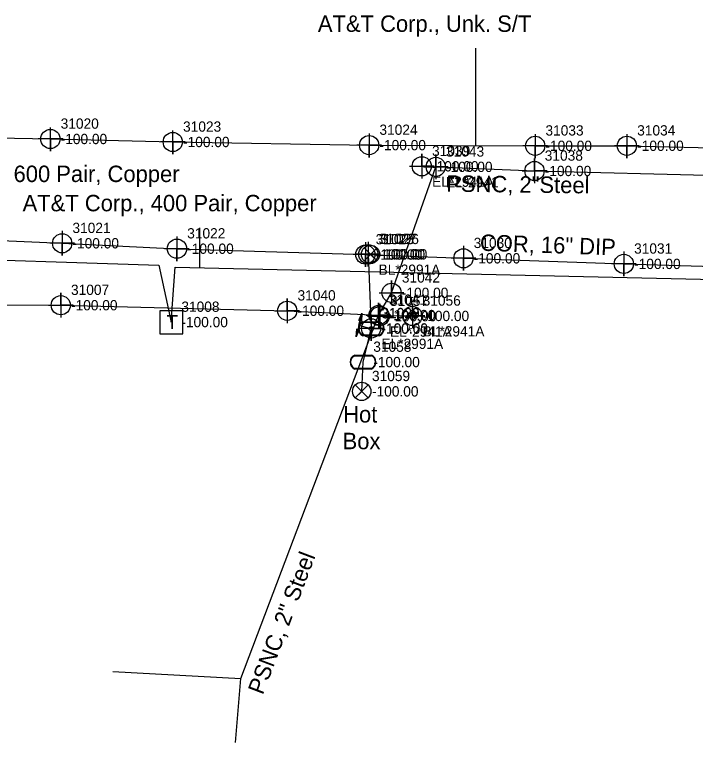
# Model space of a CAD drawing. Extents: x 2083698 to 2094313, y 743246 to 752873.
# Drawn here: x 2089338.3 to 2089504.2, y 744254.1 to 744431.3 of the extents above; entities that cross this region are included whole.
import ezdxf

# ---------------------------------------------------------------- set-up
doc = ezdxf.new("R2010")
doc.units = 0
for name, color, linetype in [('COGO Default Chain', 7, 'Continuous'), ('COGO Default Curve', 7, 'Continuous'), ('COGO Default Point Number', 7, 'Continuous'), ('Default Symbol Cogo Comment', 7, 'Continuous'), ('Exist Guardrail', 7, 'Continuous'), ('Exist Property Line', 7, 'Continuous'), ('Exist Right of Way Easement Line', 7, 'Continuous'), ('Exist Right of Way Line', 7, 'Continuous'), ('Exist Right of Way Line Leader', 7, 'Continuous'), ('Exist Right of Way Line Text', 7, 'Continuous'), ('Exist Right of Way Monument Cogo Comment', 7, 'Continuous'), ('Exist Right of Way Monument Cogo Elevation', 7, 'Continuous'), ('Exist Right of Way Monument Cogo Number', 7, 'Continuous'), ('Exist Right of Way Width CELL', 7, 'Continuous'), ('Exist Roads EOP', 7, 'Continuous'), ('Exist Roads EOP Leader', 7, 'Continuous'), ('Exist Roads EOP Text', 7, 'Continuous'), ('Exist Utilities Gas UG Line SUE LOS B', 7, 'Continuous'), ('Exist Utilities Gas UG Line SUE LOS B Text', 7, 'Continuous'), ('Exist Utilities Gas UG Line SUE LOS C', 7, 'Continuous'), ('Exist Utilities Gas UG Line SUE LOS C Text', 7, 'Continuous'), ('Exist Utilities Other Pole CELL', 7, 'Continuous'), ('Exist Utilities Telephone UG Cable SUE LOS C', 7, 'Continuous'), ('Exist Utilities Telephone UG Cable SUE LOS C Leader', 7, 'Continuous'), ('Exist Utilities Telephone UG Cable SUE LOS C Text', 7, 'Continuous'), ('Exist Utilities Telephone UG Conduit SUE LOS B', 7, 'Continuous'), ('Exist Utilities Telephone UG Conduit SUE LOS B Leader', 7, 'Continuous'), ('Exist Utilities Telephone UG Conduit SUE LOS B Text', 7, 'Continuous'), ('Exist Utilities Water Change of Service SUE CELL', 7, 'Continuous'), ('Exist Utilities Water UG Line SUE LOS B', 7, 'Continuous'), ('Exist Utilities Water UG Line SUE LOS B Text', 7, 'Continuous'), ('Exist Utilities Water UG Line SUE LOS C', 7, 'Continuous'), ('Exist Utilities Water Valve Text', 7, 'Continuous'), ('Old_Level_20', 7, 'Continuous'), ('Scratch_Level_2', 7, 'Continuous')]:
    doc.layers.add(name, color=color, linetype=linetype)

msp = doc.modelspace()

# ---------------------------------------------------------------- linework, layer by layer
at = {"layer": 'COGO Default Curve'}
for points in [[(2089434.49, 744394.37), (2089440.49, 744394.37), (2089437.49, 744394.37), (2089437.49, 744397.37), (2089437.49, 744391.37)], [(2089437.89, 744394.23), (2089443.89, 744394.23), (2089440.89, 744394.23), (2089440.89, 744397.23), (2089440.89, 744391.23)], [(2089461.95, 744393.23), (2089467.95, 744393.23), (2089464.95, 744393.23), (2089464.95, 744396.23), (2089464.95, 744390.23)], [(2089427.13, 744363.55), (2089433.13, 744363.55), (2089430.13, 744363.55), (2089430.13, 744366.55), (2089430.13, 744360.55)], [(2089346.52, 744360.54), (2089352.52, 744360.54), (2089349.52, 744360.54), (2089349.52, 744363.54), (2089349.52, 744357.54)], [(2089401.71, 744359.19), (2089407.71, 744359.19), (2089404.71, 744359.19), (2089404.71, 744362.19), (2089404.71, 744356.19)], [(2089423.97, 744358.14), (2089429.97, 744358.14), (2089426.97, 744358.14), (2089426.97, 744361.14), (2089426.97, 744355.14)], [(2089424.23, 744357.86), (2089430.23, 744357.86), (2089427.23, 744357.86), (2089427.23, 744360.86), (2089427.23, 744354.86)], [(2089432.2, 744357.93), (2089438.2, 744357.93), (2089435.2, 744357.93), (2089435.2, 744360.93), (2089435.2, 744354.93)]]:
    msp.add_lwpolyline(points, dxfattribs=at)
for centre in [(2089437.49, 744394.37), (2089440.89, 744394.23), (2089464.95, 744393.23), (2089430.13, 744363.55), (2089349.52, 744360.54), (2089404.71, 744359.19), (2089426.97, 744358.14), (2089427.23, 744357.86), (2089435.2, 744357.93)]:
    msp.add_circle(centre, 2.34, dxfattribs=at)
at = {"layer": 'COGO Default Point Number'}
for points in [[(2089349.87, 744378.62), (2089349.87, 744372.62), (2089349.87, 744375.62), (2089352.87, 744375.62), (2089346.87, 744375.62)], [(2089377.83, 744377.3), (2089377.83, 744371.3), (2089377.83, 744374.3), (2089380.83, 744374.3), (2089374.83, 744374.3)], [(2089423.75, 744375.87), (2089423.75, 744369.87), (2089423.75, 744372.87), (2089426.75, 744372.87), (2089420.75, 744372.87)], [(2089424.46, 744375.94), (2089424.46, 744369.94), (2089424.46, 744372.94), (2089427.46, 744372.94), (2089421.46, 744372.94)], [(2089447.64, 744374.96), (2089447.64, 744368.96), (2089447.64, 744371.96), (2089450.64, 744371.96), (2089444.64, 744371.96)], [(2089486.72, 744373.6), (2089486.72, 744367.6), (2089486.72, 744370.6), (2089489.72, 744370.6), (2089483.72, 744370.6)], [(2089425.15, 744357.89), (2089425.15, 744351.89), (2089425.15, 744354.89), (2089428.15, 744354.89), (2089422.15, 744354.89)]]:
    msp.add_lwpolyline(points, dxfattribs=at)
for centre in [(2089349.87, 744375.62), (2089377.83, 744374.3), (2089423.75, 744372.87), (2089424.46, 744372.94), (2089447.64, 744371.96), (2089486.72, 744370.6), (2089425.15, 744354.89)]:
    msp.add_circle(centre, 2.34, dxfattribs=at)
at = {"layer": 'Exist Guardrail'}
for p, q in [((2089425.17, 744354.82), (2089425.17, 744354.82)), ((2089423.17, 744346.69), (2089423.17, 744346.69))]:
    msp.add_line(p, q, dxfattribs=at)
for points in [[(2089423.13, 744356.52), (2089427.21, 744356.52)], [(2089423.13, 744356.38), (2089427.21, 744356.38)], [(2089427.21, 744353.26), (2089423.11, 744353.26)], [(2089427.21, 744353.12), (2089423.11, 744353.12)], [(2089421.14, 744348.39), (2089425.21, 744348.39)], [(2089421.14, 744348.25), (2089425.21, 744348.25)], [(2089425.21, 744345.13), (2089421.11, 744345.13)], [(2089425.21, 744344.99), (2089421.11, 744344.99)]]:
    msp.add_lwpolyline(points, dxfattribs=at)
for centre, radius, start, end in [((2089423.86, 744354.82), 1.86, 113.178, 245.9794), ((2089423.87, 744354.81), 1.73, 115.3009, 243.7824), ((2089426.46, 744354.82), 1.86, 293.6483, 66.3084), ((2089426.47, 744354.82), 1.73, 295.1272, 64.8728), ((2089421.87, 744346.68), 1.86, 113.178, 245.9794), ((2089424.47, 744346.69), 1.86, 293.6483, 66.3084), ((2089421.88, 744346.68), 1.73, 115.3009, 243.7824), ((2089424.48, 744346.69), 1.73, 295.1272, 64.8728)]:
    msp.add_arc(centre, radius, start, end, dxfattribs=at)
at = {"layer": 'Exist Right of Way Line Text'}
for points in [[(2089346.97, 744403.84), (2089347, 744398.02), (2089346.99, 744401.02), (2089350, 744401.02), (2089344, 744401.02)], [(2089376.79, 744403.1), (2089376.82, 744397.29), (2089376.8, 744400.29), (2089379.82, 744400.29), (2089373.82, 744400.29)], [(2089424.63, 744402.34), (2089424.67, 744396.53), (2089424.65, 744399.53), (2089427.67, 744399.53), (2089421.67, 744399.53)], [(2089465.08, 744402.18), (2089465.12, 744396.36), (2089465.1, 744399.36), (2089468.12, 744399.36), (2089462.12, 744399.36)], [(2089487.43, 744402.19), (2089487.47, 744396.37), (2089487.45, 744399.37), (2089490.47, 744399.37), (2089484.47, 744399.37)]]:
    msp.add_lwpolyline(points, dxfattribs=at)
for centre in [(2089347, 744401.02), (2089376.82, 744400.29), (2089424.67, 744399.53), (2089465.12, 744399.36), (2089487.47, 744399.37)]:
    msp.add_circle(centre, 2.34, dxfattribs=at)
at = {"layer": 'Exist Right of Way Monument Cogo Number'}
msp.add_line((2089376.41, 744356.43), (2089376.41, 744356.43), dxfattribs=at)
msp.add_lwpolyline([(2089373.69, 744353.61), (2089379.28, 744353.61), (2089379.28, 744359.2), (2089373.69, 744359.2), (2089373.69, 744353.61)], dxfattribs=at)
at = {"layer": 'Exist Roads EOP'}
for points in [[(2089426.58, 744374.5), (2089423.43, 744371.35), (2089425, 744372.92), (2089426.58, 744371.35), (2089423.43, 744374.5)], [(2089424.42, 744341.14), (2089421.27, 744337.99), (2089422.85, 744339.56), (2089424.42, 744337.99), (2089421.27, 744341.14)]]:
    msp.add_lwpolyline(points, dxfattribs=at)
for centre in [(2089425, 744372.92), (2089422.85, 744339.56)]:
    msp.add_circle(centre, 2.23, dxfattribs=at)
at = {"layer": 'Exist Utilities Gas UG Line SUE LOS B'}
msp.add_line((2089435.2, 744357.93), (2089427.23, 744357.86), dxfattribs=at)
for points in [[(2088807.97, 744361.31), (2088852.53, 744361.47), (2088896.8, 744362.56), (2088962.47, 744363.66), (2088995.63, 744362.86), (2089044.7, 744362.15), (2089088.92, 744362.44), (2089108.93, 744362.67), (2089119.84, 744365.42), (2089165.33, 744365.52), (2089165.36, 744365.55), (2089212.92, 744365.03), (2089281.07, 744362.15), (2089302.67, 744360.64), (2089349.52, 744360.54), (2089404.71, 744359.19), (2089426.97, 744358.14), (2089430.13, 744363.55), (2089440.89, 744394.23)], [(2089437.49, 744394.37), (2089464.95, 744393.23), (2089510.16, 744392.11), (2089553.35, 744391.56)]]:
    msp.add_lwpolyline(points, dxfattribs=at)
at = {"layer": 'Exist Utilities Gas UG Line SUE LOS C'}
msp.add_line((2089362.24, 744271.33), (2089393.43, 744269.67), dxfattribs=at)
msp.add_lwpolyline([(2089392.11, 744254.07), (2089393.43, 744269.67), (2089426.97, 744358.14)], dxfattribs=at)
at = {"layer": 'Exist Utilities Telephone UG Cable SUE LOS C'}
for points in [[(2088759.65, 744370.97), (2088919.17, 744374.66), (2089031.12, 744376.07), (2089174.71, 744374.98), (2089313.29, 744372.22), (2089373.41, 744370.32), (2089376.41, 744356.43)], [(2089376.41, 744356.43), (2089377.39, 744369.84), (2089494.68, 744367.11), (2089587.23, 744365.02), (2089689.26, 744361.79), (2089839.47, 744358.95), (2090033.29, 744355.34), (2090134.37, 744350.41), (2090197.53, 744344.53), (2090304.13, 744329.82)]]:
    msp.add_lwpolyline(points, dxfattribs=at)
at = {"layer": 'Exist Utilities Telephone UG Cable SUE LOS C Leader'}
msp.add_line((2089383.39, 744369.7), (2089383.39, 744379.41), dxfattribs=at)
at = {"layer": 'Exist Utilities Telephone UG Conduit SUE LOS B'}
msp.add_lwpolyline([(2088802.38, 744402.7), (2088840.26, 744402.72), (2088907.76, 744404.72), (2088959, 744404.26), (2089005.48, 744406.1), (2089037.44, 744405.7), (2089058.23, 744407.02), (2089102.88, 744406.36), (2089154.58, 744404.53), (2089213.03, 744405.11), (2089242.89, 744403.67), (2089298.87, 744401.98), (2089347, 744401.02), (2089376.82, 744400.29), (2089424.67, 744399.53), (2089465.12, 744399.36), (2089487.47, 744399.37), (2089543.2, 744398.02)], dxfattribs=at)
at = {"layer": 'Exist Utilities Telephone UG Conduit SUE LOS B Leader'}
msp.add_line((2089450.68, 744399.42), (2089450.68, 744423.11), dxfattribs=at)
at = {"layer": 'Exist Utilities Water Change of Service SUE CELL'}
for p, q in [((2089422.92, 744358.6), (2089421.5, 744352.81)), ((2089422.17, 744355.56), (2089422.92, 744358.6)), ((2089425.17, 744354.82), (2089422.17, 744355.56)), ((2089425.17, 744354.82), (2089425.17, 744354.82))]:
    msp.add_line(p, q, dxfattribs=at)
for points in [[(2089422.92, 744358.6), (2089422.78, 744356.61), (2089422.55, 744357.1), (2089422.16, 744356.8)], [(2089421.5, 744352.81), (2089421.63, 744354.81), (2089421.87, 744354.32), (2089422.26, 744354.61)]]:
    msp.add_lwpolyline(points, close=True, dxfattribs=at)
msp.add_circle((2089425.17, 744354.82), 0.517, dxfattribs=at)
at = {"layer": 'Exist Utilities Water UG Line SUE LOS B'}
msp.add_line((2089424.46, 744372.94), (2089425.15, 744354.89), dxfattribs=at)
msp.add_lwpolyline([(2088808.27, 744378.65), (2088851.64, 744379.93), (2088896.97, 744381.18), (2088955.72, 744381.3), (2088994.48, 744381.32), (2089043.67, 744382.01), (2089088.68, 744381.48), (2089152.98, 744380.75), (2089211.18, 744379.13), (2089245.28, 744378.37), (2089272.12, 744377.81), (2089295.1, 744377.88), (2089303.51, 744377.68), (2089349.87, 744375.62), (2089377.83, 744374.3), (2089423.75, 744372.87), (2089447.64, 744371.96), (2089486.72, 744370.6), (2089527.78, 744369.37), (2089565.49, 744368.81)], dxfattribs=at)
at = {"layer": 'Exist Utilities Water UG Line SUE LOS C'}
msp.add_lwpolyline([(2089422.85, 744339.56), (2089423.17, 744346.69), (2089425.17, 744354.82)], dxfattribs=at)

# ---------------------------------------------------------------- texts
at = {"layer": 'COGO Default Chain'}
for p in [(2089439.99, 744393.12), (2089443.39, 744392.98), (2089467.45, 744391.98), (2089432.63, 744362.3), (2089352.02, 744359.29), (2089407.21, 744357.94), (2089429.47, 744356.89), (2089429.73, 744356.61), (2089437.7, 744356.68)]:
    msp.add_text('-100.00', height=2.5, dxfattribs=at).set_placement(p)
at = {"layer": 'Default Symbol Cogo Comment'}
for p in [(2089427.67, 744353.57), (2089425.67, 744345.44)]:
    msp.add_text('-100.00', height=2.5, dxfattribs=at).set_placement(p)
at = {"layer": 'Exist Property Line'}
for p in [(2089352.37, 744374.37), (2089380.33, 744373.05), (2089426.25, 744371.62), (2089426.96, 744371.69), (2089450.14, 744370.71), (2089489.22, 744369.35), (2089427.65, 744353.64)]:
    msp.add_text('-100.00', height=2.5, dxfattribs=at).set_placement(p)
at = {"layer": 'Exist Right of Way Easement Line'}
for s, p in [('EL*2941A', (2089439.99, 744389.37)), ('EL*2941', (2089443.39, 744389.23)), ('EL*2941A', (2089429.73, 744352.86)), ('BL*2941A', (2089437.7, 744352.93))]:
    msp.add_text(s, height=2.5, dxfattribs=at).set_placement(p)
at = {"layer": 'Exist Right of Way Line'}
for s, p in [('31021', (2089352.37, 744378.12)), ('31022', (2089380.33, 744376.8)), ('31025', (2089426.25, 744375.37)), ('31027', (2089426.96, 744375.44)), ('31030', (2089450.14, 744374.46)), ('31031', (2089489.22, 744373.1)), ('31028', (2089427.65, 744357.39))]:
    msp.add_text(s, height=2.5, dxfattribs=at).set_placement(p)
at = {"layer": 'Exist Right of Way Line Leader'}
for s, p in [('31020', (2089349.5, 744403.52)), ('31023', (2089379.32, 744402.79)), ('31024', (2089427.17, 744402.03)), ('31033', (2089467.62, 744401.86)), ('31034', (2089489.97, 744401.87))]:
    msp.add_text(s, height=2.5, dxfattribs=at).set_placement(p)
at = {"layer": 'Exist Right of Way Monument Cogo Comment'}
msp.add_text('-100.00', height=2.5, dxfattribs=at).set_placement((2089378.91, 744355.18))
at = {"layer": 'Exist Right of Way Monument Cogo Elevation'}
msp.add_text('31008', height=2.5, dxfattribs=at).set_placement((2089378.91, 744358.93))
at = {"layer": 'Exist Right of Way Monument Cogo Number'}
msp.add_text('T', height=3.42, dxfattribs=at).set_placement((2089375.28, 744354.72))
at = {"layer": 'Exist Right of Way Width CELL'}
for s, p in [('BL*2991A', (2089426.96, 744367.94)), ('EL*2991A', (2089427.65, 744349.89))]:
    msp.add_text(s, height=2.5, dxfattribs=at).set_placement(p)
at = {"layer": 'Exist Roads EOP Leader'}
for p in [(2089427.5, 744371.67), (2089425.35, 744338.31)]:
    msp.add_text('-100.00', height=2.5, dxfattribs=at).set_placement(p)
at = {"layer": 'Exist Roads EOP Text'}
for s, p in [('31026', (2089427.5, 744375.42)), ('31059', (2089425.35, 744342.06))]:
    msp.add_text(s, height=2.5, dxfattribs=at).set_placement(p)
at = {"layer": 'Exist Utilities Gas UG Line SUE LOS B Text'}
msp.add_text('PSNC, 2"Steel', height=4, rotation=359.2663, dxfattribs=at).set_placement((2089443.43, 744388.2))
at = {"layer": 'Exist Utilities Gas UG Line SUE LOS C Text'}
msp.add_text('PSNC, 2" Steel', height=4, rotation=69.2424, dxfattribs=at).set_placement((2089398.75, 744265.48))
at = {"layer": 'Exist Utilities Other Pole CELL'}
for s, p in [('31029', (2089427.67, 744357.32)), ('31058', (2089425.67, 744349.19))]:
    msp.add_text(s, height=2.5, dxfattribs=at).set_placement(p)
at = {"layer": 'Exist Utilities Telephone UG Cable SUE LOS C Text'}
for s, p in [('AT&T Corp., 600 Pair, Copper', (2089306.82, 744390.53)), ('AT&T Corp., 400 Pair, Copper', (2089340.23, 744383.41))]:
    msp.add_text(s, height=4, dxfattribs=at).set_placement(p)
at = {"layer": 'Exist Utilities Telephone UG Conduit SUE LOS B Text'}
msp.add_text('AT&T Corp., Unk. S/T', height=4, dxfattribs=at).set_placement((2089412.17, 744427.11))
at = {"layer": 'Exist Utilities Water UG Line SUE LOS B Text'}
msp.add_text('COR, 16" DIP', height=4, rotation=358.0008, dxfattribs=at).set_placement((2089451.6, 744373.82))
at = {"layer": 'Exist Utilities Water Valve Text'}
for s, p in [('Hot', (2089418.33, 744331.97)), ('Box', (2089418.2, 744325.47))]:
    msp.add_text(s, height=4, dxfattribs=at).set_placement(p)
at = {"layer": 'Old_Level_20'}
for s, p in [('31039', (2089439.99, 744396.87)), ('31043', (2089443.39, 744396.73)), ('31038', (2089467.45, 744395.73)), ('31042', (2089432.63, 744366.05)), ('31007', (2089352.02, 744363.04)), ('31040', (2089407.21, 744361.69)), ('31041', (2089429.47, 744360.64)), ('31057', (2089429.73, 744360.36)), ('31056', (2089437.7, 744360.43))]:
    msp.add_text(s, height=2.5, dxfattribs=at).set_placement(p)
at = {"layer": 'Scratch_Level_2'}
for p in [(2089349.5, 744399.77), (2089379.32, 744399.04), (2089427.17, 744398.28), (2089467.62, 744398.11), (2089489.97, 744398.12)]:
    msp.add_text('-100.00', height=2.5, dxfattribs=at).set_placement(p)

doc.saveas('drawing.dxf')
